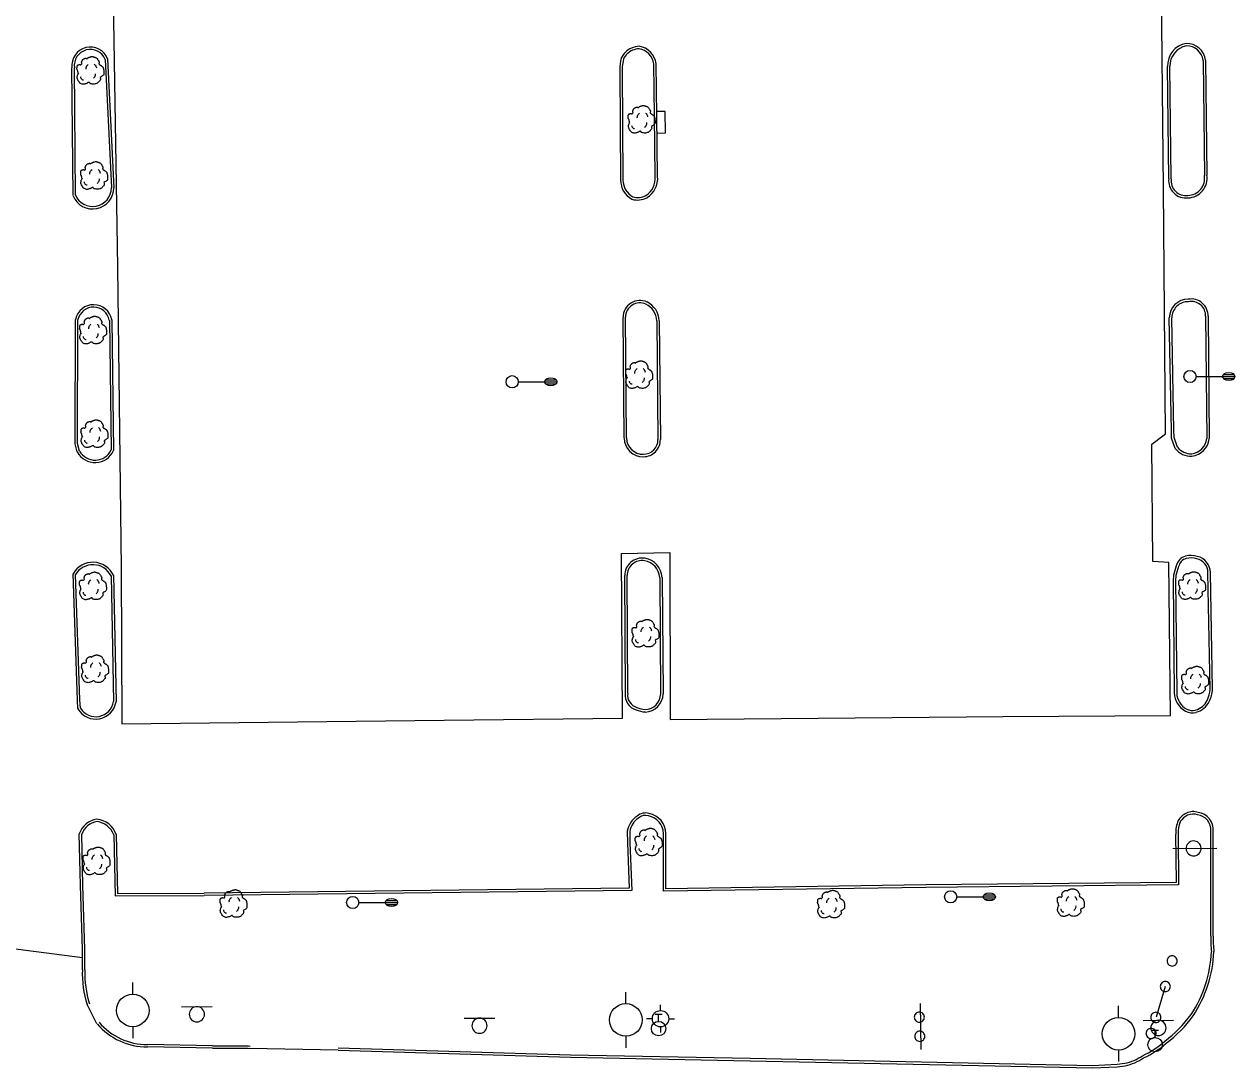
# Model space of a CAD drawing. Extents: x 2145380 to 2156929, y 139568 to 149130.
# Drawn here: x 2147542.1 to 2147839.3, y 143194.3 to 143450.6 of the extents above; entities that cross this region are included whole.
import ezdxf

# ---------------------------------------------------------------- set-up
doc = ezdxf.new("R2010")
doc.units = 0
for name, color, linetype in [('Default', 7, 'Continuous'), ('TOPO_Asphalt', 7, 'Continuous'), ('TOPO_Curb Back', 7, 'Continuous'), ('TOPO_DRAIN_Inlet Grate', 7, 'Continuous'), ('TOPO_Light Pole', 7, 'Continuous'), ('TOPO_Misc', 7, 'Continuous'), ('TOPO_Power Pole', 7, 'Continuous'), ('TOPO_Sign', 7, 'Continuous'), ('TOPO_Tree', 7, 'Continuous'), ('TOPO_Water Fire Hydrant', 7, 'Continuous'), ('TOPO_Water Valve', 7, 'Continuous')]:
    doc.layers.add(name, color=color, linetype=linetype)

# ---------------------------------------------------------------- blocks, each defined once
blk = doc.blocks.new('LP')
at = {"layer": 'TOPO_Light Pole'}
blk.add_line((3.81, 0), (20.32, 0), dxfattribs=at)
for points in [[(20.32, 0), (27.94, 0)], [(20.32, 0), (23.5, 0)], [(20.83, 1.27), (27.43, 1.27)], [(20.83, 1.27), (23.5, 1.27)], [(23.71, 1.27), (27.43, 1.27)], [(23.71, 0), (27.94, 0)], [(20.83, -1.27), (27.43, -1.27)], [(20.83, -1.27), (23.5, -1.27)], [(23.71, -1.27), (27.43, -1.27)]]:
    blk.add_lwpolyline(points, dxfattribs=at)
blk.add_circle((0, 0), 3.81, dxfattribs=at)
blk.add_ellipse((24.13, 0), major_axis=(3.81, 0), ratio=0.666667, dxfattribs=at)
blk = doc.blocks.new('POST')
at = {"layer": 'TOPO_Misc'}
for start, end in [(89.99996, 180.00004), (179.99996, 270.00004), (359.99996, 90.00004), (269.99996, 0.00004)]:
    blk.add_arc((-0.01, 0.03), 3.16, start, end, dxfattribs=at)
blk = doc.blocks.new('FIRHYD')
at = {"layer": 'TOPO_Water Fire Hydrant'}
for p, q in [((0, 10.2), (0, 17.3)), ((10.2, 0), (17.3, 0)), ((-10.2, 0), (-17.3, 0)), ((0, -10.2), (0, -17.3))]:
    blk.add_line(p, q, dxfattribs=at)
blk.add_circle((0, 0), 10.2, dxfattribs=at)
blk = doc.blocks.new('TREE')
at = {"layer": 'TOPO_Tree'}
for points in [[(-14.1, -0.4), (-14.2, 0.5), (-14.4, 1.4), (-14.6, 2.3), (-14.8, 3.2), (-15.5, 4), (-15.7, 4.9), (-15.8, 5.6), (-15.7, 6.3), (-15.7, 7), (-15.6, 7.9), (-15.7, 8.8), (-15.1, 9.7), (-14.6, 10.4), (-13.8, 10.5), (-13, 10.7), (-12.2, 11), (-11.1, 10), (-10.4, 10.7), (-9.4, 11.7), (-10.3, 13.3), (-9.8, 14.4), (-9.6, 15.1), (-9.3, 15.9), (-8.8, 16.5), (-8.2, 17.3), (-7.5, 17.7), (-6.7, 18.1), (-6.1, 18.4), (-5.6, 18.6), (-5.1, 18.7), (-4.5, 18.7), (-4, 18.5), (-3.5, 18.1)], [(-3.5, 17.6), (-3.1, 18.3), (-2.6, 18.8), (-1.9, 19.2), (-1, 19.7), (-0.2, 20), (0.7, 20.2), (1.6, 20.5), (2.5, 20.8), (3.4, 20.8), (4.1, 20.7), (4.8, 20.5), (5.5, 20.2), (6.4, 19.9), (7.3, 19.7), (8.2, 19.2), (9.4, 18.4), (10, 17.2), (10.8, 16), (11.2, 15.3), (11.6, 14.6), (11.9, 13.9), (12.2, 13.1), (11.4, 12), (11.9, 11.2), (12, 11), (12.2, 10.9), (12.4, 10.7), (12.9, 10.4), (13.5, 10), (14, 9.7), (14.7, 9.2), (15.4, 8.7), (16.1, 8.1), (16.7, 7.5), (16.9, 6.7), (17.1, 6), (17.6, 4.4), (17.7, 2.8), (17.7, 1.2), (17.7, -0.2), (17.8, -2.2), (16.6, -3), (15.5, -3.8), (14.3, -4.6), (13.2, -5.3)], [(13.2, -5.3), (13.3, -5.8), (13.4, -6.3), (13.4, -6.7), (13.8, -8.5), (12.2, -10), (10.8, -11.5), (10, -12.3), (9.1, -12.8), (8.2, -13.1), (6, -13.8), (3.3, -13.6), (1.3, -13.1), (0.5, -12.9), (-0.1, -11.4), (-0.8, -11.5), (-2, -11.6), (-3.3, -12.8), (-4.5, -13.1), (-6.1, -13.5), (-7.8, -14), (-9.3, -13.6), (-11.4, -13.1), (-12.8, -11.4), (-14.1, -9.4), (-15.3, -7.3), (-15.6, -5.1), (-15.1, -3), (-14.9, -1.9), (-13.9, -0.8), (-13.5, 0.1)], [(-4.2, 5.1), (-4.5, 6.1), (-4.3, 7.2), (-3.8, 8.2), (-3.3, 9.3), (-2.7, 10.3), (-1.6, 11)], [(5.9, 11.2), (6.5, 10.7), (7, 10.2), (7.4, 9.5), (7.9, 8.6), (8.3, 7.6), (8.5, 6.6)], [(-11.4, -4.5), (-11.5, -5.4), (-11, -6.3), (-10.1, -7.2), (-9.3, -8), (-8.5, -8.3), (-7.7, -8.1)], [(4.8, -6.3), (5.7, -5.7), (6.3, -4.9), (6.8, -3.9), (7.4, -2.8), (7.6, -1.7), (7.5, -0.6)]]:
    blk.add_open_spline(points, degree=3, dxfattribs=at)
blk = doc.blocks.new('POWPOL')
at = {"layer": 'TOPO_Power Pole'}
for p, q in [((0, 10.16), (0, 17.34)), ((0, -10.16), (0, -17.34))]:
    blk.add_line(p, q, dxfattribs=at)
blk.add_circle((0, 0), 10.16, dxfattribs=at)
blk = doc.blocks.new('WATVAL')
at = {"layer": 'Default'}
for p, q in [((-2.25, 9), (2.25, 9)), ((0, 4.5), (0, 9))]:
    blk.add_line(p, q, dxfattribs=at)
blk.add_circle((0, 0), 4.5, dxfattribs=at)

msp = doc.modelspace()

# ---------------------------------------------------------------- linework, layer by layer
at = {"layer": 'TOPO_Asphalt'}
for p, q in [((2147556.39, 143221.25), (2147525.73, 143225.25)), ((2147559.97, 143205.07), (2147557.58, 143209.78)), ((2147619.22, 143198.55), (2147597.45, 143199.01)), ((2147619.21, 143198.55), (2147619.22, 143198.55))]:
    msp.add_line(p, q, dxfattribs=at)
msp.add_lwpolyline([(2147561.98, 143662.89), (2147562.53, 143614.72), (2147563.74, 143471.79), (2147565.03, 143390.96), (2147565.92, 143316.92), (2147566.04, 143278.74), (2147645.22, 143279.6), (2147689.02, 143280.15), (2147688.73, 143320.55), (2147700.65, 143320.81), (2147700.69, 143279.83), (2147782.44, 143280.51), (2147823.54, 143280.78), (2147823.18, 143318.38), (2147819.21, 143318.61), (2147818.95, 143347.45), (2147822.29, 143349.93), (2147821.84, 143410.3), (2147820.72, 143522.76), (2147820.12, 143594.46), (2147819.98, 143657.51), (2147819.88, 143665.2)], dxfattribs=at)
at = {"layer": 'TOPO_Curb Back'}
for p, q in [((2147554.59, 143347.49), (2147554.7, 143378.07)), ((2147555.19, 143347.57), (2147555.3, 143378)), ((2147563.01, 143377.9), (2147563.46, 143345.99)), ((2147563.61, 143377.96), (2147564.06, 143345.86)), ((2147689.38, 143348.93), (2147689.15, 143378.58)), ((2147689.98, 143348.94), (2147689.75, 143378.58)), ((2147697.41, 143377.73), (2147697.7, 143348.54)), ((2147698.01, 143377.74), (2147698.3, 143348.55)), ((2147555.14, 143345.5), (2147554.59, 143347.49)), ((2147555.7, 143345.72), (2147555.19, 143347.57)), ((2147697.7, 143348.54), (2147697.7, 143348.54)), ((2147698.3, 143348.55), (2147698.3, 143348.55)), ((2147824.96, 143317.54), (2147824.29, 143315.25)), ((2147825.55, 143317.39), (2147824.88, 143315.14)), ((2147555.16, 143284.56), (2147554.1, 143315.55)), ((2147555.76, 143284.59), (2147554.71, 143315.4)), ((2147563.43, 143315.06), (2147564.05, 143284.21)), ((2147564.02, 143315.21), (2147564.65, 143284.17)), ((2147689.7, 143286.23), (2147689.54, 143315.12)), ((2147690.3, 143286.19), (2147690.14, 143315.12)), ((2147698.13, 143314.64), (2147698.37, 143286.09)), ((2147698.73, 143314.66), (2147698.97, 143286.09)), ((2147824.29, 143315.25), (2147824.18, 143313.96)), ((2147824.18, 143313.96), (2147824.47, 143286.32)), ((2147824.88, 143315.14), (2147824.78, 143313.94)), ((2147824.78, 143313.94), (2147825.07, 143286.33)), ((2147833.26, 143287.23), (2147832.74, 143315.9)), ((2147832.74, 143315.9), (2147832.74, 143315.9)), ((2147833.34, 143315.91), (2147833.34, 143315.92)), ((2147833.86, 143287.21), (2147833.34, 143315.91)), ((2147555.31, 143282.41), (2147555.16, 143284.56)), ((2147555.9, 143282.59), (2147555.76, 143284.59)), ((2147698.37, 143286.09), (2147698.37, 143286.1)), ((2147698.97, 143286.09), (2147698.97, 143286.09)), ((2147694.55, 143281.63), (2147694.55, 143281.63))]:
    msp.add_line(p, q, dxfattribs=at)
for points in [[(2147562, 143441.89), (2147563.5, 143410.37)], [(2147562.59, 143442.02), (2147564.1, 143410.38)], [(2147831.54, 143441.68), (2147831.87, 143413.43)], [(2147832.14, 143441.72), (2147832.47, 143413.44)], [(2147554.1, 143408.52), (2147553.83, 143439.82)], [(2147554.7, 143408.53), (2147554.43, 143439.86)], [(2147688.32, 143439.34), (2147688.52, 143412.24)], [(2147688.92, 143439.34), (2147689.12, 143412.25)], [(2147697.03, 143413.13), (2147696.83, 143428.02), (2147696.66, 143440.8)], [(2147697.63, 143413.14), (2147697.43, 143428.03), (2147697.26, 143440.84)], [(2147823.11, 143412.59), (2147822.81, 143440.17)], [(2147823.71, 143412.56), (2147823.41, 143440.18)], [(2147824.73, 143346.36), (2147823.82, 143348.9), (2147823.77, 143350.73), (2147823.26, 143378.44)], [(2147825.27, 143346.65), (2147824.42, 143349.02), (2147824.37, 143350.74), (2147823.86, 143378.44)], [(2147832.17, 143378.84), (2147832.47, 143348.77)], [(2147832.77, 143378.84), (2147833.07, 143348.78)], [(2147556.39, 143218.32), (2147556.4, 143223.33), (2147555.92, 143239.07), (2147555.63, 143251.69)], [(2147556.99, 143218.31), (2147557, 143223.34), (2147556.52, 143239.09), (2147556.23, 143251.6)], [(2147564.08, 143251.45), (2147564.45, 143236.47), (2147586.26, 143236.57)], [(2147564.68, 143251.56), (2147565.04, 143237.07), (2147586.26, 143237.17)], [(2147690.18, 143252.34), (2147690.24, 143249.52), (2147690.66, 143238.37), (2147586.26, 143237.17)], [(2147690.78, 143252.3), (2147690.84, 143249.54), (2147691.28, 143237.78), (2147586.27, 143236.57)], [(2147825.41, 143251.64), (2147825.53, 143239.2), (2147763.5, 143238.55), (2147699.08, 143237.61), (2147699.08, 143251.8)], [(2147824.81, 143251.64), (2147824.93, 143239.8), (2147763.49, 143239.15), (2147699.68, 143238.22), (2147699.68, 143251.8)], [(2147833.44, 143226.61), (2147833.43, 143242.1), (2147833.46, 143252.4)], [(2147834.04, 143226.6), (2147834.03, 143242.1), (2147834.06, 143252.38)], [(2147588.34, 143199.64), (2147572.35, 143199.96)], [(2147588.32, 143199.04), (2147572.35, 143199.36)], [(2147588.33, 143199.64), (2147597.15, 143199.68), (2147597.57, 143199.6)], [(2147588.33, 143199.04), (2147597.09, 143199.08), (2147597.45, 143199.01)], [(2147619.21, 143198.55), (2147676.23, 143196.86), (2147720.33, 143195.99), (2147804.42, 143194.25), (2147810.49, 143194.52), (2147812.45, 143194.77)], [(2147619.23, 143199.15), (2147676.24, 143197.46), (2147720.35, 143196.59), (2147804.41, 143194.85), (2147810.44, 143195.12), (2147812.35, 143195.36)]]:
    msp.add_lwpolyline(points, dxfattribs=at)
for centre, radius, start, end in [((2147558.34, 143440.42), 4.54, 20.5334, 187.6785), ((2147558.34, 143440.42), 3.94, 21.8521, 188.2065), ((2147692.82, 143440.55), 4.44, 110.9684, 157.9786), ((2147693.33, 143439.79), 5.34, 92.5873, 113.1459), ((2147693.33, 143439.79), 4.74, 93.2546, 113.2872), ((2147692.41, 143440.29), 4.28, 6.8838, 81.3007), ((2147692.41, 143440.29), 4.88, 6.4931, 82.0409), ((2147828.36, 143440.37), 5.55, 99.8095, 182.1187), ((2147828.36, 143440.37), 4.95, 100.3356, 182.2062), ((2147827.51, 143441.18), 4.66, 6.5998, 91.1938), ((2147827.51, 143441.18), 4.06, 7.0234, 90.5595), ((2147700.31, 143439.21), 11.99, 165.4654, 179.3558), ((2147700.31, 143439.21), 11.38, 165.6632, 179.3297), ((2147692.82, 143440.55), 3.84, 110.8013, 157.406), ((2147693.9, 143412.29), 5.38, 180.4373, 241.2177), ((2147693.9, 143412.29), 4.78, 180.4418, 240.4142), ((2147692.03, 143412.7), 5.02, 302.7302, 4.7564), ((2147692.03, 143412.7), 5.62, 302.4514, 4.7558), ((2147827.33, 143412.13), 4.25, 173.7609, 277.2211), ((2147827.33, 143412.13), 3.65, 173.2182, 277.7022), ((2147827.76, 143412.69), 4.18, 270.8995, 9.5735), ((2147827.76, 143412.69), 4.78, 271.3265, 9.5724), ((2147558.92, 143410.36), 5.18, 202.067, 0.303), ((2147558.92, 143410.36), 4.58, 202.067, 0.1495), ((2147692.7, 143412.4), 5.03, 253.9245, 297.7752), ((2147692.7, 143412.4), 4.43, 254.7908, 297.4586), ((2147693.29, 143378.56), 4.15, 65.2262, 179.8249), ((2147693.29, 143378.56), 3.55, 65.3459, 179.7744), ((2147692.67, 143377.54), 5.34, 2.1971, 63.7924), ((2147827.89, 143378.38), 4.63, 89.6372, 179.2733), ((2147827.89, 143378.38), 4.03, 88.8405, 179.1451), ((2147828.66, 143378.95), 4.12, 358.3914, 100.2605), ((2147828.66, 143378.95), 3.52, 358.2147, 101.1638), ((2147559.14, 143377.13), 4.54, 10.5903, 168.0303), ((2147559.14, 143377.13), 3.94, 11.3108, 167.1632), ((2147692.67, 143377.54), 4.74, 2.2978, 63.6984), ((2147694.07, 143349.01), 4.69, 181.0627, 270.989), ((2147694.07, 143349.01), 4.09, 181.1054, 271.0685), ((2147694.16, 143348.47), 4.14, 269.9307, 1.0878), ((2147694.16, 143348.47), 3.54, 269.8419, 1.0874), ((2147828.56, 143349.27), 4.81, 217.1781, 272.9011), ((2147828.56, 143349.27), 4.21, 218.3869, 272.6258), ((2147828.24, 143349.3), 4.27, 277.0216, 353.4516), ((2147828.24, 143349.3), 4.87, 276.7509, 353.4532), ((2147559.51, 143347.87), 4.97, 208.4425, 336.1918), ((2147559.51, 143347.87), 4.37, 209.3195, 334.5292), ((2147828.03, 143316.88), 3.13, 104.7384, 167.8119), ((2147828.55, 143314.35), 5.71, 73.8989, 103.3393), ((2147828.55, 143314.35), 5.11, 73.7129, 103.2578), ((2147829.19, 143315.79), 4.16, 1.688, 76.8752), ((2147558.98, 143312.83), 5.58, 25.2203, 150.8092), ((2147558.98, 143312.83), 4.98, 26.6516, 148.9366), ((2147693.85, 143315.13), 4.31, 81.1143, 180.1539), ((2147693.85, 143315.13), 3.71, 81.2172, 180.1419), ((2147693.61, 143314.34), 4.53, 3.8231, 79.7593), ((2147693.61, 143314.34), 5.13, 3.6217, 79.842), ((2147828.03, 143316.88), 2.53, 104.9099, 168.283), ((2147829.19, 143315.79), 3.56, 1.6915, 77.122), ((2147825.49, 143287.77), 7.79, 334.8572, 356.003), ((2147825.49, 143287.77), 8.39, 334.8063, 356.1863), ((2147559.68, 143284.91), 5.03, 209.7906, 351.5141), ((2147559.68, 143284.91), 4.43, 211.5036, 350.8801), ((2147693.36, 143285.74), 3.7, 172.4304, 253.7706), ((2147693.36, 143285.74), 3.1, 171.6979, 254.6668), ((2147694.43, 143286.18), 3.95, 271.8434, 358.8477), ((2147694.43, 143286.18), 4.55, 271.5438, 358.8778), ((2147829.69, 143286.45), 5.22, 181.4171, 242.0257), ((2147829.69, 143286.45), 4.62, 181.4652, 242.1531), ((2147828.5, 143286.49), 4.52, 285.3344, 333.4179), ((2147828.5, 143286.49), 5.12, 285.4537, 333.5039), ((2147694.84, 143287.44), 5.81, 244.4098, 267.108), ((2147694.84, 143287.44), 5.21, 243.8629, 266.8469), ((2147828.88, 143284.7), 3.3, 240.1104, 287.2505), ((2147828.88, 143284.7), 2.7, 239.9008, 287.4481), ((2147829.07, 143253.5), 3.68, 69.858, 115.5411), ((2147560.69, 143250.06), 5.31, 97.7045, 162.1814), ((2147560.69, 143250.06), 4.71, 98.6003, 160.9861), ((2147559.36, 143249.73), 5.63, 19.0319, 83.7006), ((2147559.36, 143249.73), 5.03, 20.0618, 82.8589), ((2147695.65, 143251.44), 5.55, 123.5769, 170.6595), ((2147695.65, 143251.44), 4.95, 123.11, 170.0369), ((2147694.65, 143253.69), 3.15, 73.2997, 131.028), ((2147694.65, 143253.69), 2.55, 72.7067, 131.8813), ((2147694.53, 143251.66), 4.55, 1.7016, 78.8624), ((2147694.53, 143251.66), 5.15, 1.5984, 78.5114), ((2147834.12, 143251.71), 9.3, 159.448, 180.474), ((2147830.04, 143251.83), 5.61, 117.1456, 145.8186), ((2147834.12, 143251.71), 8.7, 159.9273, 180.4708), ((2147830.04, 143251.83), 5.01, 117.2443, 145.0059), ((2147829.07, 143253.5), 3.08, 68.703, 115.3886), ((2147829.71, 143252.64), 3.76, 356.3931, 82.6684), ((2147829.71, 143252.64), 4.36, 356.6342, 81.7112), ((2147858.58, 143225.78), 25.15, 178.1091, 186.8594), ((2147858.58, 143225.78), 24.55, 178.0855, 186.9716), ((2147803.28, 143224.06), 30.35, 326.5691, 357.5614), ((2147803.28, 143224.06), 30.95, 326.546, 357.6529), ((2147581.2, 143217.41), 24.83, 177.8926, 197.9058), ((2147581.2, 143217.41), 24.23, 177.8672, 197.9058), ((2147804.34, 143224.83), 29.91, 306.5074, 324.2318), ((2147804.34, 143224.83), 30.51, 306.5524, 324.2544), ((2147572.34, 143215.55), 16.19, 220.4219, 270.0136), ((2147572.34, 143215.55), 15.59, 220.4219, 270.0359), ((2147806.26, 143219.06), 24.21, 295.4357, 310.9854), ((2147806.26, 143219.06), 24.81, 295.5449, 310.9317), ((2147809.96, 143206.91), 11.79, 281.69, 304.5909), ((2147809.96, 143206.91), 12.39, 281.5815, 304.3671)]:
    msp.add_arc(centre, radius, start, end, dxfattribs=at)
at = {"layer": 'TOPO_DRAIN_Inlet Grate'}
msp.add_lwpolyline([(2147697.49, 143423.78), (2147699.6, 143423.85), (2147699.49, 143429.15), (2147697.41, 143429.13)], dxfattribs=at)
at = {"layer": 'TOPO_Sign'}
for points in [[(2147824.09, 143248.1), (2147834.96, 143248.16)], [(2147822.26, 143214.19), (2147820.01, 143206.69)], [(2147762.12, 143210.07), (2147762.26, 143198.76)], [(2147580.76, 143209.26), (2147588.25, 143209.27)], [(2147582.64, 143207.39), (2147582.64, 143207.39)], [(2147584.51, 143209.26), (2147584.51, 143209.26)], [(2147586.37, 143207.39), (2147586.37, 143207.39)], [(2147584.51, 143205.53), (2147584.51, 143205.53)], [(2147650.14, 143206.46), (2147657.64, 143206.46)], [(2147652.03, 143204.59), (2147652.03, 143204.59)], [(2147653.89, 143206.45), (2147653.89, 143206.45)], [(2147655.76, 143204.59), (2147655.76, 143204.59)], [(2147816.83, 143205.9), (2147824.32, 143205.91)], [(2147818.71, 143204.04), (2147818.71, 143204.04)], [(2147820.58, 143205.9), (2147820.58, 143205.9)], [(2147822.45, 143204.04), (2147822.45, 143204.04)], [(2147653.89, 143202.72), (2147653.89, 143202.72)], [(2147820.58, 143202.17), (2147820.58, 143202.17)]]:
    msp.add_lwpolyline(points, dxfattribs=at)
for centre, radius, start, end in [((2147829.22, 143248.13), 1.84, 47.4196, 227.4196), ((2147829.22, 143248.13), 1.84, 227.4196, 47.4196), ((2147584.51, 143207.39), 1.87, 90, 180), ((2147584.51, 143207.39), 1.87, 180, 270), ((2147584.51, 143207.39), 1.87, 360, 90), ((2147584.51, 143207.39), 1.87, 270, 0), ((2147653.89, 143204.59), 1.87, 90, 180), ((2147653.89, 143204.59), 1.87, 180, 270), ((2147653.89, 143204.59), 1.87, 360, 90), ((2147653.89, 143204.59), 1.87, 270, 0), ((2147820.58, 143204.04), 1.87, 90, 180), ((2147820.58, 143204.04), 1.87, 180, 270), ((2147820.58, 143204.04), 1.87, 360, 90), ((2147820.58, 143204.04), 1.87, 270, 0)]:
    msp.add_arc(centre, radius, start, end, dxfattribs=at)

# ---------------------------------------------------------------- block references
at = {"layer": 'TOPO_Light Pole', "xscale": 0.39370000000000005, "yscale": 0.3937000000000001}
for p in [(2147661.9, 143362.74), (2147828.34, 143364.03), (2147622.76, 143234.84), (2147769.57, 143236.23)]:
    msp.add_blockref('LP', p, dxfattribs=at)
at = {"layer": 'TOPO_Misc', "xscale": 0.39370000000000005, "yscale": 0.3937000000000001}
for p in [(2147823.95, 143220.48), (2147822.28, 143214.19), (2147761.89, 143206.67), (2147819.96, 143206.62), (2147818.79, 143202.68), (2147761.99, 143201.98)]:
    msp.add_blockref('POST', p, dxfattribs=at)
at = {"layer": 'TOPO_Power Pole', "xscale": 0.39370000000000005, "yscale": 0.3937000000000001}
for p in [(2147568.77, 143208.35), (2147689.82, 143206.01), (2147810.81, 143202.62)]:
    msp.add_blockref('POWPOL', p, dxfattribs=at)
at = {"layer": 'TOPO_Tree', "xscale": 0.19685000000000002, "yscale": 0.19685000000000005}
for p in [(2147558.16, 143438.52), (2147693.5, 143426.51), (2147559.08, 143412.71), (2147558.82, 143374.75), (2147692.89, 143363.8), (2147559.15, 143349.3), (2147558.79, 143311.93), (2147828.66, 143312), (2147694.45, 143300.29), (2147559.31, 143291.56), (2147829.4, 143288.78), (2147695.23, 143249.02), (2147559.66, 143244.38), (2147593.3, 143233.91), (2147740.02, 143233.76), (2147798.87, 143234.14)]:
    msp.add_blockref('TREE', p, dxfattribs=at)
at = {"layer": 'TOPO_Water Fire Hydrant', "xscale": 0.19685000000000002, "yscale": 0.19685000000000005}
msp.add_blockref('FIRHYD', (2147698.34, 143206.31), dxfattribs=at)
at = {"layer": 'TOPO_Water Valve', "xscale": 0.39370000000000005, "yscale": 0.3937000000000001}
for p in [(2147697.87, 143203.88), (2147819.75, 143199.93)]:
    msp.add_blockref('WATVAL', p, dxfattribs=at)

doc.saveas('drawing.dxf')
